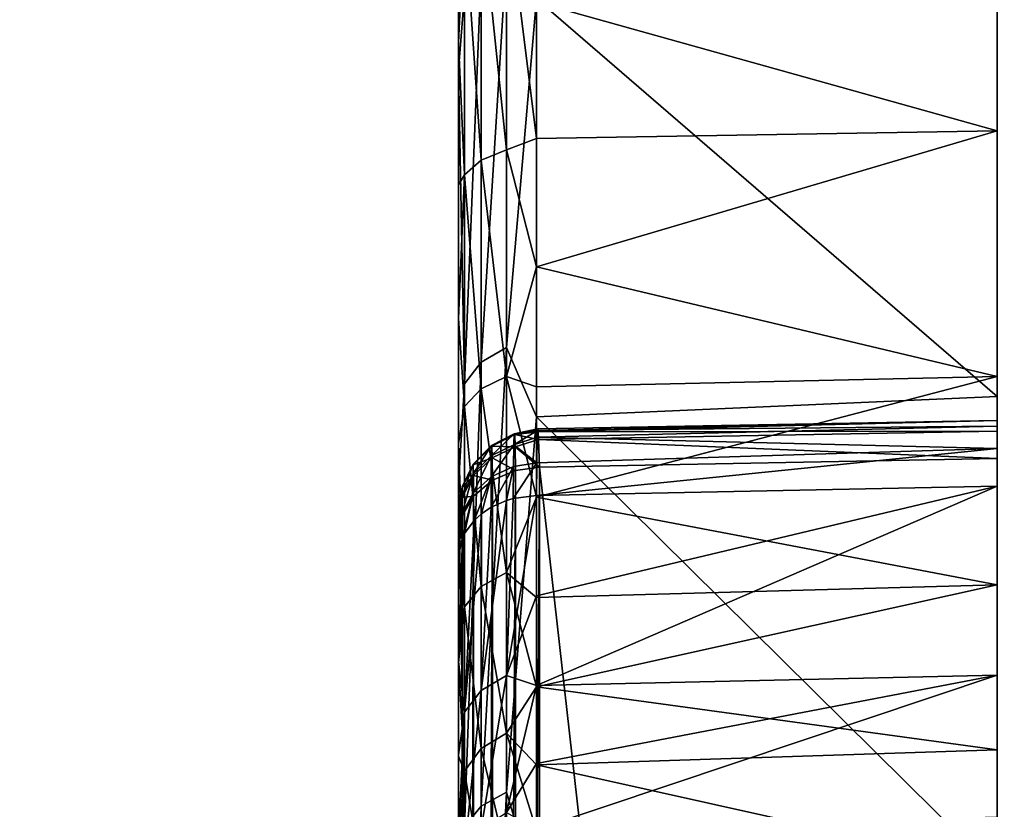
# Model space of a CAD drawing. Header units: millimetres. Extents: x -41 to 11, y -3 to 963.
# Tile 769 of 1056: x -28.1 to -24.45, y 646.13 to 649.07. Entities that reach past the tile are written whole.
import ezdxf

# ---------------------------------------------------------------- set-up
doc = ezdxf.new("R2010")
doc.units = ezdxf.units.MM
doc.header["$LTSCALE"] = 65.185185
for name, color, linetype in [('1685', 7, 'CONTINUOUS'), ('1693', 7, 'CONTINUOUS'), ('1694', 7, 'CONTINUOUS'), ('1696', 7, 'CONTINUOUS'), ('1699', 7, 'CONTINUOUS'), ('1700', 7, 'CONTINUOUS'), ('1701', 7, 'CONTINUOUS'), ('1702', 7, 'CONTINUOUS'), ('1705', 7, 'CONTINUOUS'), ('1706', 7, 'CONTINUOUS'), ('3242', 7, 'CONTINUOUS'), ('3244', 7, 'CONTINUOUS'), ('3305', 7, 'CONTINUOUS'), ('3306', 7, 'CONTINUOUS')]:
    doc.layers.add(name, color=color, linetype=linetype)

msp = doc.modelspace()

# ---------------------------------------------------------------- linework, layer by layer
at = {"layer": '1685', "linetype": 'Continuous'}
for points in [[(-24.475, 651.7187, -44.0546), (-24.475, 647.6663, -32.1105), (-24.475, 651.6877, -44.0605), (-24.475, 651.7187, -44.0546)], [(-24.475, 649.2222, -34.6198), (-24.475, 647.6663, -32.1105), (-24.475, 651.7187, -44.0546), (-24.475, 649.2222, -34.6198)], [(-24.475, 651.6877, -44.0605), (-24.475, 647.6663, -32.1105), (-24.475, 651.6563, -44.0654), (-24.475, 651.6877, -44.0605)], [(-24.475, 651.6563, -44.0654), (-24.475, 647.6663, -32.1105), (-24.475, 651.225, -44.1386), (-24.475, 651.6563, -44.0654)], [(-24.475, 651.225, -44.1386), (-24.475, 647.6663, -32.1105), (-24.475, 650.7995, -44.2385), (-24.475, 651.225, -44.1386)], [(-24.475, 650.7995, -44.2385), (-24.475, 645.8979, -29.7507), (-24.475, 649.6823, -44.6423), (-24.475, 650.7995, -44.2385)], [(-24.475, 647.6663, -32.1105), (-24.475, 645.8979, -29.7507), (-24.475, 650.7995, -44.2385), (-24.475, 647.6663, -32.1105)], [(-24.475, 649.6823, -44.6423), (-24.475, 643.9274, -27.5537), (-24.475, 648.6543, -45.2259), (-24.475, 649.6823, -44.6423)], [(-24.475, 645.8979, -29.7507), (-24.475, 643.9274, -27.5537), (-24.475, 649.6823, -44.6423), (-24.475, 645.8979, -29.7507)], [(-24.475, 648.6543, -45.2259), (-24.475, 641.7714, -25.5394), (-24.475, 647.7409, -45.9724), (-24.475, 648.6543, -45.2259)], [(-24.475, 643.9274, -27.5537), (-24.475, 641.7714, -25.5394), (-24.475, 648.6543, -45.2259), (-24.475, 643.9274, -27.5537)], [(-24.475, 647.7409, -45.9724), (-24.475, 641.7714, -25.5394), (-24.475, 646.967, -46.8599), (-24.475, 647.7409, -45.9724)], [(-24.475, 647.556, -56.0431), (-24.475, 647.4731, -55.8071), (-24.475, 647.578, -56.2926), (-24.475, 647.556, -56.0431)], [(-24.475, 647.578, -56.2926), (-24.475, 647.3329, -55.5978), (-24.475, 647.5374, -56.5396), (-24.475, 647.578, -56.2926)], [(-24.475, 647.4731, -55.8071), (-24.475, 647.3329, -55.5978), (-24.475, 647.578, -56.2926), (-24.475, 647.4731, -55.8071)], [(-24.475, 647.5374, -56.5396), (-24.475, 646.6316, -54.6391), (-24.475, 647.4359, -56.7704), (-24.475, 647.5374, -56.5396)], [(-24.475, 647.3329, -55.5978), (-24.475, 646.6316, -54.6391), (-24.475, 647.5374, -56.5396), (-24.475, 647.3329, -55.5978)], [(-24.475, 629.9098, -59.6825), (-24.475, 647.4359, -56.7704), (-24.475, 630.2583, -59.057), (-24.475, 629.9098, -59.6825)], [(-24.475, 629.2664, -60.2666), (-24.475, 647.4359, -56.7704), (-24.475, 629.9098, -59.6825), (-24.475, 629.2664, -60.2666)], [(-24.475, 628.6823, -60.9099), (-24.475, 647.4359, -56.7704), (-24.475, 629.2664, -60.2666), (-24.475, 628.6823, -60.9099)], [(-24.475, 628.0569, -61.2584), (-24.475, 647.4359, -56.7704), (-24.475, 628.6823, -60.9099), (-24.475, 628.0569, -61.2584)], [(-24.475, 632.7329, -80.3885), (-24.475, 647.4359, -56.7704), (-24.475, 632.6821, -80.0274), (-24.475, 632.7329, -80.3885)], [(-24.475, 632.6949, -80.7514), (-24.475, 647.4359, -56.7704), (-24.475, 632.7329, -80.3885), (-24.475, 632.6949, -80.7514)], [(-24.475, 632.5698, -81.0955), (-24.475, 647.4359, -56.7704), (-24.475, 632.6949, -80.7514), (-24.475, 632.5698, -81.0955)], [(-24.475, 631.5912, -75.9564), (-24.475, 647.4359, -56.7704), (-24.475, 628.0569, -61.2584), (-24.475, 631.5912, -75.9564)], [(-24.475, 647.4359, -56.7704), (-24.475, 631.5912, -75.9564), (-24.475, 632.6821, -80.0274), (-24.475, 647.4359, -56.7704)], [(-24.475, 632.3213, -81.9253), (-24.475, 647.4359, -56.7704), (-24.475, 632.5698, -81.0955), (-24.475, 632.3213, -81.9253)], [(-24.475, 633.1724, -51.2811), (-24.475, 647.4359, -56.7704), (-24.475, 633.0372, -50.578), (-24.475, 633.1724, -51.2811)], [(-24.475, 633.055, -52.1421), (-24.475, 647.4359, -56.7704), (-24.475, 633.1724, -51.2811), (-24.475, 633.055, -52.1421)], [(-24.475, 633.0211, -53.0104), (-24.475, 647.4359, -56.7704), (-24.475, 633.055, -52.1421), (-24.475, 633.0211, -53.0104)], [(-24.475, 632.7659, -53.6794), (-24.475, 647.4359, -56.7704), (-24.475, 633.0211, -53.0104), (-24.475, 632.7659, -53.6794)], [(-24.475, 632.557, -54.3646), (-24.475, 647.4359, -56.7704), (-24.475, 632.7659, -53.6794), (-24.475, 632.557, -54.3646)], [(-24.475, 632.3953, -55.0625), (-24.475, 647.4359, -56.7704), (-24.475, 632.557, -54.3646), (-24.475, 632.3953, -55.0625)], [(-24.475, 632.2818, -55.7694), (-24.475, 647.4359, -56.7704), (-24.475, 632.3953, -55.0625), (-24.475, 632.2818, -55.7694)], [(-24.475, 631.877, -56.5383), (-24.475, 647.4359, -56.7704), (-24.475, 632.2818, -55.7694), (-24.475, 631.877, -56.5383)], [(-24.475, 631.5482, -57.3426), (-24.475, 647.4359, -56.7704), (-24.475, 631.877, -56.5383), (-24.475, 631.5482, -57.3426)], [(-24.475, 631.0796, -57.884), (-24.475, 647.4359, -56.7704), (-24.475, 631.5482, -57.3426), (-24.475, 631.0796, -57.884)], [(-24.475, 630.649, -58.4565), (-24.475, 647.4359, -56.7704), (-24.475, 631.0796, -57.884), (-24.475, 630.649, -58.4565)], [(-24.475, 630.2583, -59.057), (-24.475, 647.4359, -56.7704), (-24.475, 630.649, -58.4565), (-24.475, 630.2583, -59.057)], [(-24.475, 646.6316, -54.6391), (-24.475, 646.1046, -53.5809), (-24.475, 647.4359, -56.7704), (-24.475, 646.6316, -54.6391)], [(-24.475, 633.0372, -50.578), (-24.475, 647.4359, -56.7704), (-24.475, 632.9505, -49.867), (-24.475, 633.0372, -50.578)], [(-24.475, 632.9235, -48.4358), (-24.475, 647.4359, -56.7704), (-24.475, 632.4741, -46.7589), (-24.475, 632.9235, -48.4358)], [(-24.475, 632.9124, -49.1517), (-24.475, 647.4359, -56.7704), (-24.475, 632.9235, -48.4358), (-24.475, 632.9124, -49.1517)], [(-24.475, 632.9505, -49.867), (-24.475, 647.4359, -56.7704), (-24.475, 632.9124, -49.1517), (-24.475, 632.9505, -49.867)], [(-24.475, 646.1046, -53.5809), (-24.475, 631.6515, -19.5917), (-24.475, 647.4359, -56.7704), (-24.475, 646.1046, -53.5809)], [(-24.475, 631.6515, -19.5917), (-24.475, 628.8427, -18.6881), (-24.475, 647.4359, -56.7704), (-24.475, 631.6515, -19.5917)], [(-24.475, 647.4359, -56.7704), (-24.475, 625.9646, -18.0355), (-24.475, 632.4741, -46.7589), (-24.475, 647.4359, -56.7704)], [(-24.475, 628.8427, -18.6881), (-24.475, 625.9646, -18.0355), (-24.475, 647.4359, -56.7704), (-24.475, 628.8427, -18.6881)], [(-24.475, 641.7714, -25.5394), (-24.475, 639.4491, -23.7242), (-24.475, 646.967, -46.8599), (-24.475, 641.7714, -25.5394)], [(-24.475, 646.967, -46.8599), (-24.475, 639.4491, -23.7242), (-24.475, 646.3531, -47.8639), (-24.475, 646.967, -46.8599)], [(-24.475, 646.3531, -47.8639), (-24.475, 639.4491, -23.7242), (-24.475, 645.916, -48.9568), (-24.475, 646.3531, -47.8639)]]:
    msp.add_3dface(points, dxfattribs=at)
at = {"layer": '1693', "linetype": 'Continuous'}
for points in [[(-24.475, 647.6663, -32.1105), (-24.475, 649.2222, -34.6198), (-26.1855, 649.1456, -34.6053), (-24.475, 647.6663, -32.1105)], [(-26.1855, 647.5917, -32.1069), (-24.475, 647.6663, -32.1105), (-26.1855, 649.1456, -34.6053), (-26.1855, 647.5917, -32.1069)], [(-24.475, 645.8979, -29.7507), (-24.475, 647.6663, -32.1105), (-26.1855, 647.5917, -32.1069), (-24.475, 645.8979, -29.7507)], [(-26.1855, 645.8242, -29.7547), (-24.475, 645.8979, -29.7507), (-26.1855, 647.5917, -32.1069), (-26.1855, 645.8242, -29.7547)]]:
    msp.add_3dface(points, dxfattribs=at)
at = {"layer": '1694', "linetype": 'Continuous'}
for points in [[(-26.475, 648.881, -34.7464), (-26.4532, 649.1627, -35.0227), (-26.475, 650.1986, -37.3499), (-26.475, 648.881, -34.7464)], [(-26.3909, 647.7943, -32.5713), (-26.297, 649.3047, -34.9449), (-26.3909, 649.247, -34.9765), (-26.3909, 647.7943, -32.5713)], [(-26.297, 647.8491, -32.535), (-26.297, 649.3047, -34.9449), (-26.3909, 647.7943, -32.5713), (-26.297, 647.8491, -32.535)], [(-26.297, 647.8491, -32.535), (-26.1855, 649.1456, -34.6053), (-26.297, 649.3047, -34.9449), (-26.297, 647.8491, -32.535)], [(-26.3909, 647.7943, -32.5713), (-26.3909, 649.247, -34.9765), (-26.4532, 647.7142, -32.6244), (-26.3909, 647.7943, -32.5713)], [(-26.4532, 647.7142, -32.6244), (-26.3909, 649.247, -34.9765), (-26.4532, 649.1627, -35.0227), (-26.4532, 647.7142, -32.6244)], [(-26.4532, 647.7142, -32.6244), (-26.4532, 649.1627, -35.0227), (-26.475, 648.881, -34.7464), (-26.4532, 647.7142, -32.6244)], [(-26.1855, 647.5917, -32.1069), (-26.1855, 649.1456, -34.6053), (-26.297, 647.8491, -32.535), (-26.1855, 647.5917, -32.1069)], [(-26.475, 647.3397, -32.2698), (-26.4532, 647.7142, -32.6244), (-26.475, 648.881, -34.7464), (-26.475, 647.3397, -32.2698)], [(-26.3909, 646.1443, -30.2969), (-26.297, 647.8491, -32.535), (-26.3909, 647.7943, -32.5713), (-26.3909, 646.1443, -30.2969)], [(-26.297, 646.1958, -30.2561), (-26.297, 647.8491, -32.535), (-26.3909, 646.1443, -30.2969), (-26.297, 646.1958, -30.2561)], [(-26.297, 646.1958, -30.2561), (-26.1855, 647.5917, -32.1069), (-26.297, 647.8491, -32.535), (-26.297, 646.1958, -30.2561)], [(-26.3909, 646.1443, -30.2969), (-26.3909, 647.7943, -32.5713), (-26.4532, 646.0689, -30.3566), (-26.3909, 646.1443, -30.2969)], [(-26.4532, 646.0689, -30.3566), (-26.3909, 647.7943, -32.5713), (-26.4532, 647.7142, -32.6244), (-26.4532, 646.0689, -30.3566)], [(-26.4532, 646.0689, -30.3566), (-26.4532, 647.7142, -32.6244), (-26.475, 647.3397, -32.2698), (-26.4532, 646.0689, -30.3566)], [(-26.1855, 645.8242, -29.7547), (-26.1855, 647.5917, -32.1069), (-26.297, 646.1958, -30.2561), (-26.1855, 645.8242, -29.7547)], [(-26.475, 645.589, -29.941), (-26.4532, 646.0689, -30.3566), (-26.475, 647.3397, -32.2698), (-26.475, 645.589, -29.941)], [(-26.3909, 644.3086, -28.1695), (-26.297, 646.1958, -30.2561), (-26.3909, 646.1443, -30.2969), (-26.3909, 644.3086, -28.1695)], [(-26.297, 644.3566, -28.1245), (-26.297, 646.1958, -30.2561), (-26.3909, 644.3086, -28.1695), (-26.297, 644.3566, -28.1245)], [(-26.297, 644.3566, -28.1245), (-26.1855, 645.8242, -29.7547), (-26.297, 646.1958, -30.2561), (-26.297, 644.3566, -28.1245)], [(-26.3909, 644.3086, -28.1695), (-26.3909, 646.1443, -30.2969), (-26.4532, 644.2385, -28.2353), (-26.3909, 644.3086, -28.1695)], [(-26.4532, 644.2385, -28.2353), (-26.3909, 646.1443, -30.2969), (-26.4532, 646.0689, -30.3566), (-26.4532, 644.2385, -28.2353)]]:
    msp.add_3dface(points, dxfattribs=at)
at = {"layer": '1696', "linetype": 'Continuous'}
for points in [[(-26.475, 652.1447, -43.0486), (-26.475, 652.1114, -43.2397), (-26.475, 635.2179, -45.9133), (-26.475, 652.1447, -43.0486)], [(-26.475, 652.1236, -42.8537), (-26.475, 652.1447, -43.0486), (-26.475, 635.2179, -45.9133), (-26.475, 652.1236, -42.8537)], [(-26.475, 651.2807, -40.0549), (-26.475, 652.1236, -42.8537), (-26.475, 635.2179, -45.9133), (-26.475, 651.2807, -40.0549)], [(-26.475, 652.1114, -43.2397), (-26.475, 652.0272, -43.414), (-26.475, 635.2179, -45.9133), (-26.475, 652.1114, -43.2397)], [(-26.475, 635.2179, -45.9133), (-26.475, 652.0272, -43.414), (-26.475, 635.7348, -47.8582), (-26.475, 635.2179, -45.9133)], [(-26.475, 652.0272, -43.414), (-26.475, 651.8985, -43.5585), (-26.475, 635.7348, -47.8582), (-26.475, 652.0272, -43.414)], [(-26.475, 651.8985, -43.5585), (-26.475, 650.7064, -43.8912), (-26.475, 635.7348, -47.8582), (-26.475, 651.8985, -43.5585)], [(-26.475, 634.4611, -44.0482), (-26.475, 651.2807, -40.0549), (-26.475, 635.2179, -45.9133), (-26.475, 634.4611, -44.0482)], [(-26.475, 633.476, -42.291), (-26.475, 651.2807, -40.0549), (-26.475, 634.4611, -44.0482), (-26.475, 633.476, -42.291)], [(-26.475, 650.1986, -37.3499), (-26.475, 651.2807, -40.0549), (-26.475, 633.476, -42.291), (-26.475, 650.1986, -37.3499)], [(-26.475, 650.7064, -43.8912), (-26.475, 650.1084, -44.0796), (-26.475, 635.7348, -47.8582), (-26.475, 650.7064, -43.8912)], [(-26.475, 648.881, -34.7464), (-26.475, 650.1986, -37.3499), (-26.475, 632.2759, -40.6677), (-26.475, 648.881, -34.7464)], [(-26.475, 632.2759, -40.6677), (-26.475, 650.1986, -37.3499), (-26.475, 633.476, -42.291), (-26.475, 632.2759, -40.6677)], [(-26.475, 650.1084, -44.0796), (-26.475, 649.5341, -44.3147), (-26.475, 635.7348, -47.8582), (-26.475, 650.1084, -44.0796)], [(-26.475, 649.5341, -44.3147), (-26.475, 648.9825, -44.5974), (-26.475, 635.7348, -47.8582), (-26.475, 649.5341, -44.3147)], [(-26.475, 648.9825, -44.5974), (-26.475, 648.4533, -44.9278), (-26.475, 635.7348, -47.8582), (-26.475, 648.9825, -44.5974)], [(-26.475, 629.304, -37.9276), (-26.475, 648.881, -34.7464), (-26.475, 630.1125, -38.5425), (-26.475, 629.304, -37.9276)], [(-26.475, 628.4609, -37.3666), (-26.475, 648.881, -34.7464), (-26.475, 629.304, -37.9276), (-26.475, 628.4609, -37.3666)], [(-26.475, 647.3397, -32.2698), (-26.475, 648.881, -34.7464), (-26.475, 628.4609, -37.3666), (-26.475, 647.3397, -32.2698)], [(-26.475, 630.1125, -38.5425), (-26.475, 648.881, -34.7464), (-26.475, 630.8773, -39.2041), (-26.475, 630.1125, -38.5425)], [(-26.475, 630.8773, -39.2041), (-26.475, 648.881, -34.7464), (-26.475, 632.2759, -40.6677), (-26.475, 630.8773, -39.2041)], [(-26.475, 648.4533, -44.9278), (-26.475, 647.9565, -45.2995), (-26.475, 635.7348, -47.8582), (-26.475, 648.4533, -44.9278)], [(-26.475, 647.9565, -45.2995), (-26.475, 647.4917, -45.7132), (-26.475, 635.7348, -47.8582), (-26.475, 647.9565, -45.2995)], [(-26.475, 647.4917, -45.7132), (-26.475, 647.0634, -46.1642), (-26.475, 635.7348, -47.8582), (-26.475, 647.4917, -45.7132)], [(-26.475, 627.5805, -36.8589), (-26.475, 647.3397, -32.2698), (-26.475, 628.4609, -37.3666), (-26.475, 627.5805, -36.8589)], [(-26.475, 625.742, -36.0167), (-26.475, 647.3397, -32.2698), (-26.475, 627.5805, -36.8589), (-26.475, 625.742, -36.0167)], [(-26.475, 645.589, -29.941), (-26.475, 647.3397, -32.2698), (-26.475, 625.742, -36.0167), (-26.475, 645.589, -29.941)], [(-26.475, 647.2439, -56.2464), (-26.475, 647.2449, -56.3558), (-26.475, 633.6367, -59.4544), (-26.475, 647.2439, -56.2464)], [(-26.475, 647.2449, -56.3558), (-26.475, 647.2291, -56.4644), (-26.475, 633.6367, -59.4544), (-26.475, 647.2449, -56.3558)], [(-26.475, 647.2256, -56.1385), (-26.475, 647.2439, -56.2464), (-26.475, 633.6367, -59.4544), (-26.475, 647.2256, -56.1385)], [(-26.475, 647.2291, -56.4644), (-26.475, 647.1962, -56.5686), (-26.475, 633.6367, -59.4544), (-26.475, 647.2291, -56.4644)], [(-26.475, 647.1908, -56.0344), (-26.475, 647.2256, -56.1385), (-26.475, 633.6367, -59.4544), (-26.475, 647.1908, -56.0344)], [(-26.475, 647.1962, -56.5686), (-26.475, 647.1465, -56.6696), (-26.475, 633.6367, -59.4544), (-26.475, 647.1962, -56.5686)], [(-26.475, 647.1402, -55.9377), (-26.475, 647.1908, -56.0344), (-26.475, 633.6367, -59.4544), (-26.475, 647.1402, -55.9377)], [(-26.475, 647.1465, -56.6696), (-26.475, 632.1135, -81.6886), (-26.475, 632.4726, -61.0947), (-26.475, 647.1465, -56.6696)], [(-26.475, 633.6367, -59.4544), (-26.475, 647.1465, -56.6696), (-26.475, 632.4726, -61.0947), (-26.475, 633.6367, -59.4544)], [(-26.475, 647.0734, -55.8473), (-26.475, 647.1402, -55.9377), (-26.475, 633.6367, -59.4544), (-26.475, 647.0734, -55.8473)], [(-26.475, 646.6813, -55.358), (-26.475, 647.0734, -55.8473), (-26.475, 634.5891, -57.6791), (-26.475, 646.6813, -55.358)], [(-26.475, 634.5891, -57.6791), (-26.475, 647.0734, -55.8473), (-26.475, 633.6367, -59.4544), (-26.475, 634.5891, -57.6791)], [(-26.475, 647.0634, -46.1642), (-26.475, 646.6764, -46.6483), (-26.475, 635.7348, -47.8582), (-26.475, 647.0634, -46.1642)], [(-26.475, 646.3349, -54.8432), (-26.475, 646.6813, -55.358), (-26.475, 634.5891, -57.6791), (-26.475, 646.3349, -54.8432)], [(-26.475, 646.6764, -46.6483), (-26.475, 646.3297, -47.1655), (-26.475, 636.0039, -49.8488), (-26.475, 646.6764, -46.6483)], [(-26.475, 635.7348, -47.8582), (-26.475, 646.6764, -46.6483), (-26.475, 636.0039, -49.8488), (-26.475, 635.7348, -47.8582)], [(-26.475, 646.0338, -54.3014), (-26.475, 646.3349, -54.8432), (-26.475, 634.5891, -57.6791), (-26.475, 646.0338, -54.3014)], [(-26.475, 646.3297, -47.1655), (-26.475, 646.0296, -47.707), (-26.475, 636.0039, -49.8488), (-26.475, 646.3297, -47.1655)]]:
    msp.add_3dface(points, dxfattribs=at)
at = {"layer": '1699', "linetype": 'Continuous'}
for points in [[(-26.2638, 647.3922, -56.8169), (-26.3483, 632.3234, -81.8148), (-26.3496, 647.3557, -56.795), (-26.2638, 647.3922, -56.8169)], [(-26.2665, 632.3584, -81.8358), (-26.3483, 632.3234, -81.8148), (-26.2638, 647.3922, -56.8169), (-26.2665, 632.3584, -81.8358)], [(-26.175, 632.3706, -81.8432), (-26.2665, 632.3584, -81.8358), (-26.175, 647.4037, -56.8239), (-26.175, 632.3706, -81.8432)], [(-26.175, 647.4037, -56.8239), (-26.2665, 632.3584, -81.8358), (-26.2638, 647.3922, -56.8169), (-26.175, 647.4037, -56.8239)], [(-26.3496, 647.3557, -56.795), (-26.415, 632.2678, -81.7814), (-26.4193, 647.2959, -56.7591), (-26.3496, 647.3557, -56.795)], [(-26.3483, 632.3234, -81.8148), (-26.415, 632.2678, -81.7814), (-26.3496, 647.3557, -56.795), (-26.3483, 632.3234, -81.8148)], [(-26.4193, 647.2959, -56.7591), (-26.4594, 632.1954, -81.7379), (-26.4607, 647.2251, -56.7165), (-26.4193, 647.2959, -56.7591)], [(-26.415, 632.2678, -81.7814), (-26.4594, 632.1954, -81.7379), (-26.4193, 647.2959, -56.7591), (-26.415, 632.2678, -81.7814)], [(-26.4594, 632.1954, -81.7379), (-26.475, 632.1135, -81.6886), (-26.4607, 647.2251, -56.7165), (-26.4594, 632.1954, -81.7379)], [(-26.475, 632.1135, -81.6886), (-26.475, 647.1465, -56.6696), (-26.4607, 647.2251, -56.7165), (-26.475, 632.1135, -81.6886)]]:
    msp.add_3dface(points, dxfattribs=at)
at = {"layer": '1700', "linetype": 'Continuous'}
for points in [[(-26.3535, 647.4458, -56.0308), (-26.2683, 647.5279, -56.2203), (-26.3527, 647.4847, -56.2242), (-26.3535, 647.4458, -56.0308)], [(-26.2696, 647.4874, -56.018), (-26.2683, 647.5279, -56.2203), (-26.3535, 647.4458, -56.0308), (-26.2696, 647.4874, -56.018)], [(-26.2683, 647.5279, -56.2203), (-26.2667, 647.525, -56.427), (-26.3527, 647.4847, -56.2242), (-26.2683, 647.5279, -56.2203)], [(-26.3527, 647.4847, -56.2242), (-26.2667, 647.525, -56.427), (-26.3517, 647.4822, -56.4218), (-26.3527, 647.4847, -56.2242)], [(-26.2667, 647.525, -56.427), (-26.265, 647.4793, -56.6285), (-26.3517, 647.4822, -56.4218), (-26.2667, 647.525, -56.427)], [(-26.2683, 647.5279, -56.2203), (-26.2696, 647.4874, -56.018), (-26.1817, 647.54, -56.1935), (-26.2683, 647.5279, -56.2203)], [(-26.1817, 647.54, -56.1935), (-26.2696, 647.4874, -56.018), (-26.1828, 647.5157, -56.0623), (-26.1817, 647.54, -56.1935)], [(-26.1828, 647.5157, -56.0623), (-26.2696, 647.4874, -56.018), (-26.1845, 647.4206, -55.8229), (-26.1828, 647.5157, -56.0623)], [(-26.1805, 647.5464, -56.3264), (-26.2683, 647.5279, -56.2203), (-26.1817, 647.54, -56.1935), (-26.1805, 647.5464, -56.3264)], [(-26.2667, 647.525, -56.427), (-26.2683, 647.5279, -56.2203), (-26.1805, 647.5464, -56.3264), (-26.2667, 647.525, -56.427)], [(-26.1792, 647.535, -56.4592), (-26.2667, 647.525, -56.427), (-26.1805, 647.5464, -56.3264), (-26.1792, 647.535, -56.4592)], [(-26.1778, 647.5067, -56.5878), (-26.2667, 647.525, -56.427), (-26.1792, 647.535, -56.4592), (-26.1778, 647.5067, -56.5878)], [(-26.265, 647.4793, -56.6285), (-26.2667, 647.525, -56.427), (-26.1778, 647.5067, -56.5878), (-26.265, 647.4793, -56.6285)], [(-26.3535, 647.4458, -56.0308), (-26.3527, 647.4847, -56.2242), (-26.4211, 647.3794, -56.0513), (-26.3535, 647.4458, -56.0308)], [(-26.4211, 647.3794, -56.0513), (-26.3527, 647.4847, -56.2242), (-26.4207, 647.4153, -56.2304), (-26.4211, 647.3794, -56.0513)], [(-26.3527, 647.4847, -56.2242), (-26.3517, 647.4822, -56.4218), (-26.4207, 647.4153, -56.2304), (-26.3527, 647.4847, -56.2242)], [(-26.4207, 647.4153, -56.2304), (-26.3517, 647.4822, -56.4218), (-26.4203, 647.413, -56.4134), (-26.4207, 647.4153, -56.2304)], [(-26.3517, 647.4822, -56.4218), (-26.3506, 647.4387, -56.6146), (-26.4203, 647.413, -56.4134), (-26.3517, 647.4822, -56.4218)], [(-26.2707, 647.4062, -55.8289), (-26.2696, 647.4874, -56.018), (-26.3542, 647.368, -55.8502), (-26.2707, 647.4062, -55.8289)], [(-26.3542, 647.368, -55.8502), (-26.2696, 647.4874, -56.018), (-26.3535, 647.4458, -56.0308), (-26.3542, 647.368, -55.8502)], [(-26.3517, 647.4822, -56.4218), (-26.265, 647.4793, -56.6285), (-26.3506, 647.4387, -56.6146), (-26.3517, 647.4822, -56.4218)], [(-26.265, 647.4793, -56.6285), (-26.2638, 647.3922, -56.8169), (-26.3506, 647.4387, -56.6146), (-26.265, 647.4793, -56.6285)], [(-26.2696, 647.4874, -56.018), (-26.2707, 647.4062, -55.8289), (-26.1845, 647.4206, -55.8229), (-26.2696, 647.4874, -56.018)], [(-26.175, 647.4037, -56.8239), (-26.265, 647.4793, -56.6285), (-26.1778, 647.5067, -56.5878), (-26.175, 647.4037, -56.8239)], [(-26.175, 647.4037, -56.8239), (-26.2638, 647.3922, -56.8169), (-26.265, 647.4793, -56.6285), (-26.175, 647.4037, -56.8239)], [(-26.3542, 647.368, -55.8502), (-26.3535, 647.4458, -56.0308), (-26.4214, 647.3074, -55.884), (-26.3542, 647.368, -55.8502)], [(-26.4214, 647.3074, -55.884), (-26.3535, 647.4458, -56.0308), (-26.4211, 647.3794, -56.0513), (-26.4214, 647.3074, -55.884)], [(-26.4211, 647.3794, -56.0513), (-26.4207, 647.4153, -56.2304), (-26.4622, 647.2981, -56.0764), (-26.4211, 647.3794, -56.0513)], [(-26.4622, 647.2981, -56.0764), (-26.4207, 647.4153, -56.2304), (-26.4621, 647.3304, -56.2381), (-26.4622, 647.2981, -56.0764)], [(-26.4207, 647.4153, -56.2304), (-26.4203, 647.413, -56.4134), (-26.4621, 647.3304, -56.2381), (-26.4207, 647.4153, -56.2304)], [(-26.4621, 647.3304, -56.2381), (-26.4203, 647.413, -56.4134), (-26.462, 647.328, -56.4031), (-26.4621, 647.3304, -56.2381)], [(-26.4203, 647.413, -56.4134), (-26.4198, 647.3727, -56.5919), (-26.462, 647.328, -56.4031), (-26.4203, 647.413, -56.4134)], [(-26.4203, 647.413, -56.4134), (-26.3506, 647.4387, -56.6146), (-26.4198, 647.3727, -56.5919), (-26.4203, 647.413, -56.4134)], [(-26.3506, 647.4387, -56.6146), (-26.3496, 647.3557, -56.795), (-26.4198, 647.3727, -56.5919), (-26.3506, 647.4387, -56.6146)], [(-26.3537, 647.2548, -55.6886), (-26.2707, 647.4062, -55.8289), (-26.3542, 647.368, -55.8502), (-26.3537, 647.2548, -55.6886)], [(-26.297, 647.2797, -55.6668), (-26.2707, 647.4062, -55.8289), (-26.3537, 647.2548, -55.6886), (-26.297, 647.2797, -55.6668)], [(-26.2638, 647.3922, -56.8169), (-26.3496, 647.3557, -56.795), (-26.3506, 647.4387, -56.6146), (-26.2638, 647.3922, -56.8169)], [(-26.2718, 647.2871, -55.6603), (-26.2707, 647.4062, -55.8289), (-26.297, 647.2797, -55.6668), (-26.2718, 647.2871, -55.6603)], [(-26.2707, 647.4062, -55.8289), (-26.2718, 647.2871, -55.6603), (-26.1845, 647.4206, -55.8229), (-26.2707, 647.4062, -55.8289)], [(-26.2718, 647.2871, -55.6603), (-26.1855, 647.299, -55.6498), (-26.1845, 647.4206, -55.8229), (-26.2718, 647.2871, -55.6603)], [(-26.4214, 647.3074, -55.884), (-26.4211, 647.3794, -56.0513), (-26.4623, 647.2333, -55.9253), (-26.4214, 647.3074, -55.884)], [(-26.4623, 647.2333, -55.9253), (-26.4211, 647.3794, -56.0513), (-26.4622, 647.2981, -56.0764), (-26.4623, 647.2333, -55.9253)], [(-26.462, 647.328, -56.4031), (-26.4198, 647.3727, -56.5919), (-26.4619, 647.2914, -56.5641), (-26.462, 647.328, -56.4031)], [(-26.4198, 647.3727, -56.5919), (-26.4193, 647.2959, -56.7591), (-26.4619, 647.2914, -56.5641), (-26.4198, 647.3727, -56.5919)], [(-26.4176, 647.2062, -55.7311), (-26.3542, 647.368, -55.8502), (-26.4214, 647.3074, -55.884), (-26.4176, 647.2062, -55.7311)], [(-26.3496, 647.3557, -56.795), (-26.4193, 647.2959, -56.7591), (-26.4198, 647.3727, -56.5919), (-26.3496, 647.3557, -56.795)], [(-26.3904, 647.2306, -55.7098), (-26.3542, 647.368, -55.8502), (-26.4176, 647.2062, -55.7311), (-26.3904, 647.2306, -55.7098)], [(-26.3537, 647.2548, -55.6886), (-26.3542, 647.368, -55.8502), (-26.3904, 647.2306, -55.7098), (-26.3537, 647.2548, -55.6886)], [(-26.475, 647.2439, -56.2464), (-26.475, 647.2256, -56.1385), (-26.4621, 647.3304, -56.2381), (-26.475, 647.2439, -56.2464)], [(-26.475, 647.2439, -56.2464), (-26.4621, 647.3304, -56.2381), (-26.462, 647.328, -56.4031), (-26.475, 647.2439, -56.2464)], [(-26.475, 647.2256, -56.1385), (-26.4622, 647.2981, -56.0764), (-26.4621, 647.3304, -56.2381), (-26.475, 647.2256, -56.1385)], [(-26.475, 647.2291, -56.4644), (-26.475, 647.2449, -56.3558), (-26.462, 647.328, -56.4031), (-26.475, 647.2291, -56.4644)], [(-26.475, 647.2291, -56.4644), (-26.462, 647.328, -56.4031), (-26.4619, 647.2914, -56.5641), (-26.475, 647.2291, -56.4644)], [(-26.475, 647.2449, -56.3558), (-26.475, 647.2439, -56.2464), (-26.462, 647.328, -56.4031), (-26.475, 647.2449, -56.3558)], [(-26.475, 647.2256, -56.1385), (-26.475, 647.1908, -56.0344), (-26.4622, 647.2981, -56.0764), (-26.475, 647.2256, -56.1385)], [(-26.475, 647.1908, -56.0344), (-26.4623, 647.2333, -55.9253), (-26.4622, 647.2981, -56.0764), (-26.475, 647.1908, -56.0344)], [(-26.4601, 647.1437, -55.7858), (-26.4214, 647.3074, -55.884), (-26.4623, 647.2333, -55.9253), (-26.4601, 647.1437, -55.7858)], [(-26.4193, 647.2959, -56.7591), (-26.4607, 647.2251, -56.7165), (-26.4619, 647.2914, -56.5641), (-26.4193, 647.2959, -56.7591)], [(-26.4531, 647.1581, -55.7732), (-26.4214, 647.3074, -55.884), (-26.4601, 647.1437, -55.7858), (-26.4531, 647.1581, -55.7732)], [(-26.4176, 647.2062, -55.7311), (-26.4214, 647.3074, -55.884), (-26.4531, 647.1581, -55.7732), (-26.4176, 647.2062, -55.7311)], [(-26.475, 647.1962, -56.5686), (-26.475, 647.2291, -56.4644), (-26.4619, 647.2914, -56.5641), (-26.475, 647.1962, -56.5686)], [(-26.4607, 647.2251, -56.7165), (-26.475, 647.1962, -56.5686), (-26.4619, 647.2914, -56.5641), (-26.4607, 647.2251, -56.7165)], [(-26.475, 647.1908, -56.0344), (-26.475, 647.1402, -55.9377), (-26.4623, 647.2333, -55.9253), (-26.475, 647.1908, -56.0344)], [(-26.475, 647.1402, -55.9377), (-26.475, 647.0734, -55.8473), (-26.4623, 647.2333, -55.9253), (-26.475, 647.1402, -55.9377)], [(-26.475, 647.0734, -55.8473), (-26.4601, 647.1437, -55.7858), (-26.4623, 647.2333, -55.9253), (-26.475, 647.0734, -55.8473)], [(-26.475, 647.1465, -56.6696), (-26.475, 647.1962, -56.5686), (-26.4607, 647.2251, -56.7165), (-26.475, 647.1465, -56.6696)]]:
    msp.add_3dface(points, dxfattribs=at)
at = {"layer": '1701', "linetype": 'Continuous'}
for points in [[(-26.475, 648.9825, -44.5974), (-26.475, 649.5341, -44.3147), (-26.4532, 649.4489, -44.4791), (-26.475, 648.9825, -44.5974)], [(-26.3907, 648.5456, -45.1171), (-26.4532, 649.4489, -44.4791), (-26.3907, 649.4909, -44.5656), (-26.3907, 648.5456, -45.1171)], [(-26.2968, 648.5829, -45.1711), (-26.3907, 649.4909, -44.5656), (-26.2968, 649.5195, -44.6247), (-26.2968, 648.5829, -45.1711)], [(-26.3907, 648.5456, -45.1171), (-26.3907, 649.4909, -44.5656), (-26.2968, 648.5829, -45.1711), (-26.3907, 648.5456, -45.1171)], [(-26.2968, 648.5829, -45.1711), (-26.2968, 649.5195, -44.6247), (-26.1855, 648.6261, -45.1726), (-26.2968, 648.5829, -45.1711)], [(-26.1855, 648.6261, -45.1726), (-26.2968, 649.5195, -44.6247), (-26.1855, 649.1322, -44.857), (-26.1855, 648.6261, -45.1726)], [(-26.4532, 648.491, -45.038), (-26.475, 648.9825, -44.5974), (-26.4532, 649.4489, -44.4791), (-26.4532, 648.491, -45.038)], [(-26.4532, 648.491, -45.038), (-26.4532, 649.4489, -44.4791), (-26.3907, 648.5456, -45.1171), (-26.4532, 648.491, -45.038)], [(-26.475, 648.4533, -44.9278), (-26.475, 648.9825, -44.5974), (-26.4532, 648.491, -45.038), (-26.475, 648.4533, -44.9278)], [(-26.1855, 648.1485, -45.5297), (-26.2968, 648.5829, -45.1711), (-26.1855, 648.6261, -45.1726), (-26.1855, 648.1485, -45.5297)], [(-26.2968, 647.7407, -45.8541), (-26.3907, 648.5456, -45.1171), (-26.2968, 648.5829, -45.1711), (-26.2968, 647.7407, -45.8541)], [(-26.2968, 647.7407, -45.8541), (-26.2968, 648.5829, -45.1711), (-26.1855, 648.1485, -45.5297), (-26.2968, 647.7407, -45.8541)], [(-26.3907, 647.6955, -45.8064), (-26.4532, 648.491, -45.038), (-26.3907, 648.5456, -45.1171), (-26.3907, 647.6955, -45.8064)], [(-26.3907, 647.6955, -45.8064), (-26.3907, 648.5456, -45.1171), (-26.2968, 647.7407, -45.8541), (-26.3907, 647.6955, -45.8064)], [(-26.475, 647.9565, -45.2995), (-26.475, 648.4533, -44.9278), (-26.4532, 648.491, -45.038), (-26.475, 647.9565, -45.2995)], [(-26.4532, 647.6295, -45.7366), (-26.475, 647.9565, -45.2995), (-26.4532, 648.491, -45.038), (-26.4532, 647.6295, -45.7366)], [(-26.4532, 647.6295, -45.7366), (-26.4532, 648.491, -45.038), (-26.3907, 647.6955, -45.8064), (-26.4532, 647.6295, -45.7366)], [(-26.1855, 647.7028, -45.9259), (-26.2968, 647.7407, -45.8541), (-26.1855, 648.1485, -45.5297), (-26.1855, 647.7028, -45.9259)], [(-26.475, 647.4917, -45.7132), (-26.475, 647.9565, -45.2995), (-26.4532, 647.6295, -45.7366), (-26.475, 647.4917, -45.7132)], [(-26.2968, 647.0125, -46.6575), (-26.3907, 647.6955, -45.8064), (-26.2968, 647.7407, -45.8541), (-26.2968, 647.0125, -46.6575)], [(-26.1855, 647.292, -46.3582), (-26.2968, 647.7407, -45.8541), (-26.1855, 647.7028, -45.9259), (-26.1855, 647.292, -46.3582)], [(-26.2968, 647.0125, -46.6575), (-26.2968, 647.7407, -45.8541), (-26.1855, 647.292, -46.3582), (-26.2968, 647.0125, -46.6575)], [(-26.3907, 646.9606, -46.6173), (-26.4532, 647.6295, -45.7366), (-26.3907, 647.6955, -45.8064), (-26.3907, 646.9606, -46.6173)], [(-26.3907, 646.9606, -46.6173), (-26.3907, 647.6955, -45.8064), (-26.2968, 647.0125, -46.6575), (-26.3907, 646.9606, -46.6173)], [(-26.4532, 646.8846, -46.5584), (-26.475, 647.4917, -45.7132), (-26.4532, 647.6295, -45.7366), (-26.4532, 646.8846, -46.5584)], [(-26.4532, 646.8846, -46.5584), (-26.4532, 647.6295, -45.7366), (-26.3907, 646.9606, -46.6173), (-26.4532, 646.8846, -46.5584)], [(-26.475, 647.0634, -46.1642), (-26.475, 647.4917, -45.7132), (-26.4532, 646.8846, -46.5584), (-26.475, 647.0634, -46.1642)], [(-26.1855, 647.299, -55.6498), (-26.2968, 646.6301, -54.7985), (-26.1855, 646.9256, -55.1849), (-26.1855, 647.299, -55.6498)], [(-26.1855, 647.299, -55.6498), (-26.2718, 647.2871, -55.6603), (-26.2968, 646.6301, -54.7985), (-26.1855, 647.299, -55.6498)], [(-26.297, 647.2797, -55.6668), (-26.3907, 646.5746, -54.8337), (-26.2968, 646.6301, -54.7985), (-26.297, 647.2797, -55.6668)], [(-26.297, 647.2797, -55.6668), (-26.3537, 647.2548, -55.6886), (-26.3907, 646.5746, -54.8337), (-26.297, 647.2797, -55.6668)], [(-26.2718, 647.2871, -55.6603), (-26.297, 647.2797, -55.6668), (-26.2968, 646.6301, -54.7985), (-26.2718, 647.2871, -55.6603)], [(-26.1855, 646.9192, -46.8237), (-26.2968, 647.0125, -46.6575), (-26.1855, 647.292, -46.3582), (-26.1855, 646.9192, -46.8237)], [(-26.3904, 647.2306, -55.7098), (-26.4532, 646.4935, -54.8853), (-26.3907, 646.5746, -54.8337), (-26.3904, 647.2306, -55.7098)], [(-26.3904, 647.2306, -55.7098), (-26.4176, 647.2062, -55.7311), (-26.4532, 646.4935, -54.8853), (-26.3904, 647.2306, -55.7098)], [(-26.3537, 647.2548, -55.6886), (-26.3904, 647.2306, -55.7098), (-26.3907, 646.5746, -54.8337), (-26.3537, 647.2548, -55.6886)], [(-26.4176, 647.2062, -55.7311), (-26.4531, 647.1581, -55.7732), (-26.4532, 646.4935, -54.8853), (-26.4176, 647.2062, -55.7311)], [(-26.4531, 647.1581, -55.7732), (-26.475, 646.6813, -55.358), (-26.4532, 646.4935, -54.8853), (-26.4531, 647.1581, -55.7732)], [(-26.475, 646.6813, -55.358), (-26.4531, 647.1581, -55.7732), (-26.4601, 647.1437, -55.7858), (-26.475, 646.6813, -55.358)], [(-26.475, 647.0734, -55.8473), (-26.475, 646.6813, -55.358), (-26.4601, 647.1437, -55.7858), (-26.475, 647.0734, -55.8473)], [(-26.475, 646.6764, -46.6483), (-26.475, 647.0634, -46.1642), (-26.4532, 646.8846, -46.5584), (-26.475, 646.6764, -46.6483)], [(-26.2968, 646.4154, -47.5627), (-26.3907, 646.9606, -46.6173), (-26.2968, 647.0125, -46.6575), (-26.2968, 646.4154, -47.5627)], [(-26.1855, 646.5871, -47.319), (-26.2968, 647.0125, -46.6575), (-26.1855, 646.9192, -46.8237), (-26.1855, 646.5871, -47.319)], [(-26.2968, 646.4154, -47.5627), (-26.2968, 647.0125, -46.6575), (-26.1855, 646.5871, -47.319), (-26.2968, 646.4154, -47.5627)], [(-26.3907, 646.358, -47.5308), (-26.4532, 646.8846, -46.5584), (-26.3907, 646.9606, -46.6173), (-26.3907, 646.358, -47.5308)], [(-26.3907, 646.358, -47.5308), (-26.3907, 646.9606, -46.6173), (-26.2968, 646.4154, -47.5627), (-26.3907, 646.358, -47.5308)], [(-26.1855, 646.9256, -55.1849), (-26.2968, 646.6301, -54.7985), (-26.1855, 646.5926, -54.6901), (-26.1855, 646.9256, -55.1849)], [(-26.4532, 646.274, -47.4842), (-26.475, 646.6764, -46.6483), (-26.4532, 646.8846, -46.5584), (-26.4532, 646.274, -47.4842)], [(-26.4532, 646.274, -47.4842), (-26.4532, 646.8846, -46.5584), (-26.3907, 646.358, -47.5308), (-26.4532, 646.274, -47.4842)], [(-26.475, 646.6813, -55.358), (-26.475, 646.3349, -54.8432), (-26.4532, 646.4935, -54.8853), (-26.475, 646.6813, -55.358)], [(-26.475, 646.3297, -47.1655), (-26.475, 646.6764, -46.6483), (-26.4532, 646.274, -47.4842), (-26.475, 646.3297, -47.1655)], [(-26.2968, 646.6301, -54.7985), (-26.3907, 646.0603, -53.8677), (-26.2968, 646.1205, -53.8414), (-26.2968, 646.6301, -54.7985)], [(-26.3907, 646.5746, -54.8337), (-26.3907, 646.0603, -53.8677), (-26.2968, 646.6301, -54.7985), (-26.3907, 646.5746, -54.8337)], [(-26.2968, 646.6301, -54.7985), (-26.2968, 646.1205, -53.8414), (-26.1855, 646.5926, -54.6901), (-26.2968, 646.6301, -54.7985)], [(-26.4532, 646.4935, -54.8853), (-26.4532, 645.9723, -53.9063), (-26.3907, 646.5746, -54.8337), (-26.4532, 646.4935, -54.8853)], [(-26.3907, 646.5746, -54.8337), (-26.4532, 645.9723, -53.9063), (-26.3907, 646.0603, -53.8677), (-26.3907, 646.5746, -54.8337)], [(-26.1855, 646.5926, -54.6901), (-26.2968, 646.1205, -53.8414), (-26.1855, 646.3027, -54.1689), (-26.1855, 646.5926, -54.6901)], [(-26.1855, 646.2979, -47.8406), (-26.2968, 646.4154, -47.5627), (-26.1855, 646.5871, -47.319), (-26.1855, 646.2979, -47.8406)], [(-26.475, 646.3349, -54.8432), (-26.475, 646.0338, -54.3014), (-26.4532, 646.4935, -54.8853), (-26.475, 646.3349, -54.8432)], [(-26.4532, 646.4935, -54.8853), (-26.475, 646.0338, -54.3014), (-26.4532, 645.9723, -53.9063), (-26.4532, 646.4935, -54.8853)], [(-26.2968, 645.9635, -48.5484), (-26.3907, 646.358, -47.5308), (-26.2968, 646.4154, -47.5627), (-26.2968, 645.9635, -48.5484)], [(-26.1855, 646.0538, -48.3847), (-26.2968, 646.4154, -47.5627), (-26.1855, 646.2979, -47.8406), (-26.1855, 646.0538, -48.3847)], [(-26.2968, 645.9635, -48.5484), (-26.2968, 646.4154, -47.5627), (-26.1855, 646.0538, -48.3847), (-26.2968, 645.9635, -48.5484)], [(-26.3907, 645.9019, -48.5256), (-26.4532, 646.274, -47.4842), (-26.3907, 646.358, -47.5308), (-26.3907, 645.9019, -48.5256)], [(-26.3907, 645.9019, -48.5256), (-26.3907, 646.358, -47.5308), (-26.2968, 645.9635, -48.5484), (-26.3907, 645.9019, -48.5256)], [(-26.475, 646.0296, -47.707), (-26.475, 646.3297, -47.1655), (-26.4532, 646.274, -47.4842), (-26.475, 646.0296, -47.707)], [(-26.4532, 645.8117, -48.4924), (-26.475, 646.0296, -47.707), (-26.4532, 646.274, -47.4842), (-26.4532, 645.8117, -48.4924)], [(-26.4532, 645.8117, -48.4924), (-26.4532, 646.274, -47.4842), (-26.3907, 645.9019, -48.5256), (-26.4532, 645.8117, -48.4924)], [(-26.1855, 646.3027, -54.1689), (-26.2968, 646.1205, -53.8414), (-26.1855, 646.0577, -53.6252), (-26.1855, 646.3027, -54.1689)]]:
    msp.add_3dface(points, dxfattribs=at)
at = {"layer": '1702', "linetype": 'Continuous'}
for points in [[(-24.475, 649.6823, -44.6423), (-24.475, 648.6543, -45.2259), (-26.1855, 649.1322, -44.857), (-24.475, 649.6823, -44.6423)], [(-24.475, 648.6543, -45.2259), (-26.1855, 648.6261, -45.1726), (-26.1855, 649.1322, -44.857), (-24.475, 648.6543, -45.2259)], [(-24.475, 648.6543, -45.2259), (-26.1855, 648.1485, -45.5297), (-26.1855, 648.6261, -45.1726), (-24.475, 648.6543, -45.2259)], [(-24.475, 648.6543, -45.2259), (-24.475, 647.7409, -45.9724), (-26.1855, 648.1485, -45.5297), (-24.475, 648.6543, -45.2259)], [(-24.475, 647.7409, -45.9724), (-26.1855, 647.7028, -45.9259), (-26.1855, 648.1485, -45.5297), (-24.475, 647.7409, -45.9724)], [(-24.475, 647.7409, -45.9724), (-26.1855, 647.292, -46.3582), (-26.1855, 647.7028, -45.9259), (-24.475, 647.7409, -45.9724)], [(-24.475, 647.7409, -45.9724), (-24.475, 646.967, -46.8599), (-26.1855, 647.292, -46.3582), (-24.475, 647.7409, -45.9724)], [(-24.475, 646.6316, -54.6391), (-24.475, 647.3329, -55.5978), (-26.1855, 646.5926, -54.6901), (-24.475, 646.6316, -54.6391)], [(-24.475, 647.3329, -55.5978), (-26.1855, 647.299, -55.6498), (-26.1855, 646.9256, -55.1849), (-24.475, 647.3329, -55.5978)], [(-24.475, 647.3329, -55.5978), (-26.1855, 646.9256, -55.1849), (-26.1855, 646.5926, -54.6901), (-24.475, 647.3329, -55.5978)], [(-24.475, 646.967, -46.8599), (-26.1855, 646.9192, -46.8237), (-26.1855, 647.292, -46.3582), (-24.475, 646.967, -46.8599)], [(-24.475, 646.967, -46.8599), (-26.1855, 646.5871, -47.319), (-26.1855, 646.9192, -46.8237), (-24.475, 646.967, -46.8599)], [(-24.475, 646.967, -46.8599), (-24.475, 646.3531, -47.8639), (-26.1855, 646.5871, -47.319), (-24.475, 646.967, -46.8599)], [(-24.475, 646.1046, -53.5809), (-24.475, 646.6316, -54.6391), (-26.1855, 646.0577, -53.6252), (-24.475, 646.1046, -53.5809)], [(-24.475, 646.6316, -54.6391), (-26.1855, 646.5926, -54.6901), (-26.1855, 646.3027, -54.1689), (-24.475, 646.6316, -54.6391)], [(-24.475, 646.6316, -54.6391), (-26.1855, 646.3027, -54.1689), (-26.1855, 646.0577, -53.6252), (-24.475, 646.6316, -54.6391)], [(-24.475, 646.3531, -47.8639), (-26.1855, 646.2979, -47.8406), (-26.1855, 646.5871, -47.319), (-24.475, 646.3531, -47.8639)], [(-24.475, 646.3531, -47.8639), (-24.475, 645.916, -48.9568), (-26.1855, 646.2979, -47.8406), (-24.475, 646.3531, -47.8639)], [(-24.475, 645.916, -48.9568), (-26.1855, 646.0538, -48.3847), (-26.1855, 646.2979, -47.8406), (-24.475, 645.916, -48.9568)]]:
    msp.add_3dface(points, dxfattribs=at)
at = {"layer": '1705', "linetype": 'Continuous'}
for points in [[(-24.475, 647.556, -56.0431), (-26.1817, 647.54, -56.1935), (-26.1828, 647.5157, -56.0623), (-24.475, 647.556, -56.0431)], [(-24.475, 647.4731, -55.8071), (-24.475, 647.556, -56.0431), (-26.1828, 647.5157, -56.0623), (-24.475, 647.4731, -55.8071)], [(-24.475, 647.556, -56.0431), (-24.475, 647.578, -56.2926), (-26.1817, 647.54, -56.1935), (-24.475, 647.556, -56.0431)], [(-24.475, 647.578, -56.2926), (-26.1805, 647.5464, -56.3264), (-26.1817, 647.54, -56.1935), (-24.475, 647.578, -56.2926)], [(-24.475, 647.578, -56.2926), (-26.1792, 647.535, -56.4592), (-26.1805, 647.5464, -56.3264), (-24.475, 647.578, -56.2926)], [(-24.475, 647.578, -56.2926), (-24.475, 647.5374, -56.5396), (-26.1792, 647.535, -56.4592), (-24.475, 647.578, -56.2926)], [(-24.475, 647.4731, -55.8071), (-26.1828, 647.5157, -56.0623), (-26.1845, 647.4206, -55.8229), (-24.475, 647.4731, -55.8071)], [(-24.475, 647.5374, -56.5396), (-26.1778, 647.5067, -56.5878), (-26.1792, 647.535, -56.4592), (-24.475, 647.5374, -56.5396)], [(-24.475, 647.5374, -56.5396), (-24.475, 647.4359, -56.7704), (-26.1778, 647.5067, -56.5878), (-24.475, 647.5374, -56.5396)], [(-24.475, 647.4359, -56.7704), (-26.175, 647.4037, -56.8239), (-26.1778, 647.5067, -56.5878), (-24.475, 647.4359, -56.7704)], [(-26.1855, 647.299, -55.6498), (-24.475, 647.4731, -55.8071), (-26.1845, 647.4206, -55.8229), (-26.1855, 647.299, -55.6498)], [(-24.475, 647.3329, -55.5978), (-24.475, 647.4731, -55.8071), (-26.1855, 647.299, -55.6498), (-24.475, 647.3329, -55.5978)]]:
    msp.add_3dface(points, dxfattribs=at)
at = {"layer": '1706', "linetype": 'Continuous'}
for points in [[(-24.475, 647.4359, -56.7704), (-24.475, 632.3213, -81.9253), (-26.175, 647.4037, -56.8239), (-24.475, 647.4359, -56.7704)], [(-24.475, 632.3213, -81.9253), (-26.175, 632.3706, -81.8432), (-26.175, 647.4037, -56.8239), (-24.475, 632.3213, -81.9253)]]:
    msp.add_3dface(points, dxfattribs=at)
at = {"layer": '3242', "linetype": 'Continuous'}
for points in [[(9.125, 662.5, -93.5), (9.125, 577.5, -93.5), (-40.875, 662.5, -93.5), (9.125, 662.5, -93.5)], [(9.125, 577.5, -93.5), (-40.875, 577.5, -93.5), (-40.875, 662.5, -93.5), (9.125, 577.5, -93.5)]]:
    msp.add_3dface(points, dxfattribs=at)
at = {"layer": '3244', "linetype": 'Continuous'}
for points in [[(-40.875, 577.5, -8.5), (9.125, 662.5, -8.5), (-40.875, 662.5, -8.5), (-40.875, 577.5, -8.5)], [(9.125, 577.5, -8.5), (9.125, 662.5, -8.5), (-40.875, 577.5, -8.5), (9.125, 577.5, -8.5)]]:
    msp.add_3dface(points, dxfattribs=at)
at = {"layer": '3305', "linetype": 'Continuous'}
for points in [[(-40.875, 659.8, -90.8), (-40.875, 580.2, -90.8), (-15.675, 659.8, -90.8), (-40.875, 659.8, -90.8)], [(-40.875, 580.2, -90.8), (-15.675, 580.2, -90.8), (-15.675, 659.8, -90.8), (-40.875, 580.2, -90.8)]]:
    msp.add_3dface(points, dxfattribs=at)
at = {"layer": '3306', "linetype": 'Continuous'}
for points in [[(-15.675, 580.2, -11.2), (-40.875, 659.8, -11.2), (-15.675, 659.8, -11.2), (-15.675, 580.2, -11.2)], [(-40.875, 580.2, -11.2), (-40.875, 659.8, -11.2), (-15.675, 580.2, -11.2), (-40.875, 580.2, -11.2)]]:
    msp.add_3dface(points, dxfattribs=at)

doc.saveas('drawing.dxf')
